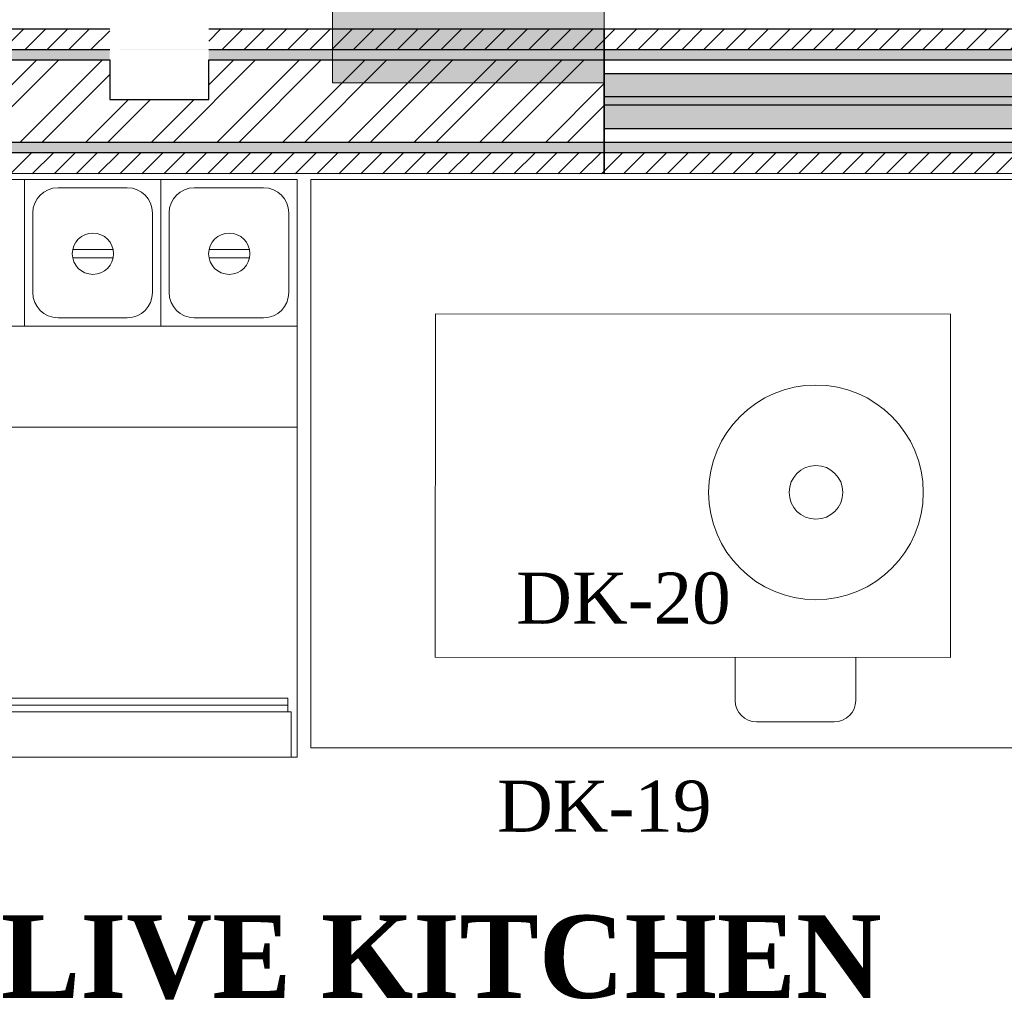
# Model space of a CAD drawing. Extents: x 3940905 to 4145695, y 925352 to 1109797.
# Tile 716 of 1056: x 4035328 to 4036520, y 1096168 to 1097356. Entities that reach past the tile are written whole.
import ezdxf

# ---------------------------------------------------------------- set-up
doc = ezdxf.new("R2010")
doc.units = 0
doc.header["$LTSCALE"] = 750
doc.header["$MEASUREMENT"] = 0
doc.linetypes.add('DASHED', pattern=[0.75, 0.5, -0.25])
doc.layers.get('0').update_dxf_attribs({"linetype": 'CONTINUOUS', "lineweight": 0})
for name, color, linetype, lineweight in [('CIVIL WALLS', 7, 'CONTINUOUS', 30), ('CKD Equipments', 252, 'CONTINUOUS', 0), ('COLUMN', 1, 'CONTINUOUS', 9), ('FAINTEQUIP', 252, 'CONTINUOUS', 0)]:
    doc.layers.add(name, color=color, linetype=linetype, lineweight=lineweight)
for name, color, linetype in [('GLASS', 5, 'CONTINUOUS'), ('PDF_A - TEXT', 7, 'CONTINUOUS'), ('S-Hatch_8', 7, 'CONTINUOUS')]:
    doc.layers.add(name, color=color, linetype=linetype)
doc.styles.add('CKD_Dimension Text', font='BOOKOS.TTF')
pattern_1 = [(45, (55598.317, 54286.193), (-13.25825215, 13.25825215), [])]
pattern_2 = [(50, (55598.317, 54286.193), (21.51780548, -1.88256405), [2.25, -24.75]), (355, (55598.317, 54286.193), (-4.16254001, 22.56576401), [1.8, -19.8]), (100.45144446, (55600.11, 54286.036), (17.3552654, 20.68319973), [1.91220576, -21.03426336]), (46.1842, (55598.317, 54292.193), (32.01723992, -4.96557842), [3.375, -37.125]), (96.6356355, (55600.985, 54291.78), (28.03985837, 29.22355802), [2.86831026, -31.5514128]), (351.184164, (55598.317, 54292.193), (28.03985835, 29.223558), [2.7, -29.70000003]), (21, (55601.317, 54290.693), (17.90721156, -12.07856672), [2.25, -24.75]), (326, (55601.317, 54290.693), (7.29945996, 21.75450135), [1.8, -19.8]), (71.45144474, (55602.81, 54289.687), (25.2066713, 9.67593458), [1.9122057, -21.03426336]), (37.5, (55598.317, 54286.193), (0.36479566, 9.986815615), [0, -19.56, 0, -20.1, 0, -19.875]), (7.5, (55598.317, 54286.193), (7.892086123, 11.832351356), [0, -11.46, 0, -19.11, 0, -7.575]), (327.5, (55591.627, 54286.193), (16.014673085, -0.676646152), [0, -7.5, 0, -23.4, 0, -31.05]), (317.5, (55588.627, 54286.193), (17.49558508, 3.00314947), [0, -9.75, 0, -15.54, 0, -22.05])]

# ---------------------------------------------------------------- blocks, each defined once
blk = doc.blocks.new('COLUMN')
at = {"layer": 'COLUMN'}
h = blk.add_hatch(color=1, dxfattribs=at)
h.dxf.hatch_style = 1
h.paths.add_polyline_path([(2683499, 965771.1), (2684448, 965771.1), (2684448, 965331.1), (2683499, 965331.1)])
h.paths.add_polyline_path([(2684238, 970191.1), (2683499, 970191.1), (2683499, 969191.1), (2684238, 969191.1)])
h.paths.add_polyline_path([(2687443, 969266.1), (2687038, 969266.1), (2687038, 970031.1), (2687443, 970031.1)])
h.paths.add_polyline_path([(2687108, 972041.4), (2687644, 972041.4), (2687644, 971756.1), (2687108, 971756.1)])
h.paths.add_polyline_path([(2683499, 973491.1), (2684408, 973491.1), (2684408, 973041.1), (2683499, 973041.1)])
h.paths.add_polyline_path([(2683649, 975761.1), (2683978, 975761.1), (2683978, 975211.1), (2683649, 975211.1)])
h.paths.add_polyline_path([(2686978, 975811.1), (2687728, 975811.1), (2687728, 975476.1), (2686978, 975476.1)])
h.paths.add_polyline_path([(2689869, 975851.1), (2689028, 975851.1), (2689028, 975556.1), (2689869, 975556.1)])
h.paths.add_polyline_path([(2686978, 973346.1), (2687644, 973346.1), (2687644, 973116.1), (2686978, 973116.1)])
h.paths.add_polyline_path([(2683824, 977646.1), (2684029, 977646.1), (2684029, 977211.1), (2683824, 977211.1)])
h.paths.add_polyline_path([(2683824, 979911.1), (2684104, 979911.1), (2684104, 980241.1), (2683824, 980241.1)])
h.paths.add_polyline_path([(2687804, 979891.1), (2688004, 979891.1), (2688004, 980241.1), (2687804, 980241.1)])
h.paths.add_polyline_path([(2691584, 979836.1), (2692014, 979836.1), (2692014, 980241.1), (2691584, 980241.1)])
h.paths.add_polyline_path([(2691696, 977346.1), (2692014, 977346.1), (2692014, 976786.1), (2691696, 976786.1)])
h.paths.add_polyline_path([(2687443, 965841.1), (2686813, 965841.1), (2686813, 965401.1), (2687443, 965401.1)])
h.paths.add_polyline_path([(2687468, 963421.1), (2686703, 963421.1), (2686703, 962976.1), (2687468, 962976.1)])
h.paths.add_polyline_path([(2684168, 963191.1), (2683399, 963191.1), (2683399, 962446.1), (2684168, 962446.1)])
h.paths.add_polyline_path([(2684448, 958916.1), (2683399, 958916.1), (2683399, 959356.1), (2684448, 959356.1)])
h.paths.add_polyline_path([(2684448, 957356.1), (2683414, 957356.1), (2683414, 956916.1), (2684448, 956916.1)])
h.paths.add_polyline_path([(2687458, 957436.1), (2686708, 957436.1), (2686708, 956996.1), (2687458, 956996.1)])
h.paths.add_polyline_path([(2687453, 959516.1), (2686693, 959516.1), (2686693, 959086.1), (2687453, 959086.1)])
h.paths.add_polyline_path([(2683414, 953326.1), (2684313, 953326.1), (2684313, 953776.1), (2683414, 953776.1)])
h.paths.add_polyline_path([(2683294, 952396.1), (2683768, 952396.1), (2683768, 951976.1), (2683294, 951976.1)])
h.paths.add_polyline_path([(2682464, 977841.1), (2681834, 977841.1), (2681834, 977051.1), (2682464, 977051.1)])
at = {"color": 2}
blk.add_lwpolyline([(2683649, 975761.1), (2683978, 975761.1), (2683978, 975211.1), (2683649, 975211.1)], close=True, dxfattribs=at)
at = {"layer": 'COLUMN', "color": 1}
blk.add_lwpolyline([(2683649, 975761.1), (2683978, 975761.1), (2683978, 975211.1), (2683649, 975211.1)], close=True, dxfattribs=at)
blk = doc.blocks.new('G$C33A5A37A')
at = {"layer": 'FAINTEQUIP'}
for p, q in [((77.9, 0.2, 325.3), (78.2, 624.2, 325.3)), ((78.2, 624.2, 325.3), (494.2, 624, 325.3)), ((494.2, 624, 325.3), (493.9, 0, 325.3)), ((26.1, 261, 325.3), (78.1, 261, 325.3)), ((0, 140.9, 325.3), (0, 235, 325.3)), ((78, 114.8, 325.3), (26, 114.9, 325.3)), ((493.9, 0, 325.3), (77.9, 0.2, 325.3))]:
    blk.add_line(p, q, dxfattribs=at)
for radius in [130, 32.5]:
    blk.add_circle((278, 163.1, 325.3), radius, dxfattribs=at)
for centre, start, end in [((26, 235, 325.3), 89.9721, 179.9721), ((26, 140.9, 325.3), 179.9721, 269.9721)]:
    blk.add_arc(centre, 26, start, end, dxfattribs=at)

msp = doc.modelspace()

# ---------------------------------------------------------------- hatches: boundary and pattern name
at = {"layer": 'CIVIL WALLS', "true_color": 0x136734}
h = msp.add_hatch(dxfattribs=at)
h.set_pattern_fill('AR-CONC', color=116, scale=3)
h.set_pattern_definition(pattern_2)
h.paths.add_polyline_path([(4036035.8, 1097319.3), (4036035.8, 1097207), (4032897.2, 1097207), (4032897.2, 1096501), (4032797.2, 1096501), (4032797.2, 1097307), (4035436.8, 1097307), (4035436.8, 1097319.5)])
h.paths.add_polyline_path([(4036035.8, 1097307), (4036035.8, 1097194.5), (4032909.7, 1097194.5), (4032909.7, 1096488.5), (4032784.7, 1096488.5), (4032784.7, 1097319.5), (4035556.8, 1097319.5), (4035556.8, 1097307)])
h.paths.add_polyline_path([(4032897.2, 1095527), (4032797.2, 1095527), (4032797.2, 1094670.8), (4032897.2, 1094670.8)], flags=16)
h.paths.add_polyline_path([(4032909.7, 1095539.5), (4032784.7, 1095539.5), (4032784.7, 1094658.3), (4032909.7, 1094658.3)])
h = msp.add_hatch(dxfattribs=at)
h.set_pattern_fill('AR-CONC', color=116, scale=3)
h.set_pattern_definition(pattern_2)
h.paths.add_polyline_path([(4036035.8, 1097319.2), (4038341.8, 1097319.5), (4038341.8, 1097194.5), (4036035.8, 1097194.2)])
h.paths.add_polyline_path([(4036035.8, 1097306.7), (4038341.8, 1097307), (4038341.8, 1097207), (4036035.8, 1097206.7)], flags=17)
at = {"layer": 'S-Hatch_8'}
h = msp.add_hatch(dxfattribs=at)
h.set_pattern_fill('ANSI31', color=6, scale=150)
h.set_pattern_definition(pattern_1)
h.paths.add_polyline_path([(4032909.7, 1095539.5), (4032784.7, 1095539.5), (4032784.7, 1094658.3), (4032909.7, 1094658.3)], flags=16)
h.paths.add_polyline_path([(4032934.7, 1095564.5), (4032759.7, 1095564.5), (4032759.7, 1094633.3), (4032934.7, 1094633.3)])
h.paths.add_polyline_path([(4036035.8, 1097319.5), (4036035.8, 1097194.5), (4032909.7, 1097194.5), (4032909.7, 1096488.5), (4032784.7, 1096488.5), (4032784.7, 1097319.5)], flags=16)
h.paths.add_polyline_path([(4039335.7, 1096589), (4040987, 1096589), (4040987, 1096464), (4039335.7, 1096464)], flags=17)
h.paths.add_polyline_path([(4039335.7, 1096614), (4041012, 1096614), (4041012, 1096439), (4039335.7, 1096439)])
h.paths.add_polyline_path([(4040862, 1095258.7), (4040862, 1095689), (4040987, 1095689), (4040987, 1095258.7), (4042012, 1095258.7), (4042012, 1095133.6), (4039635.8, 1095133.6), (4039635.8, 1095258.7)], flags=16)
h.paths.add_polyline_path([(4040837, 1095283.6), (4040837, 1095689), (4041012, 1095689), (4041012, 1095283.6), (4042037, 1095283.6), (4042037, 1095108.6), (4039635.8, 1095108.6), (4039635.8, 1095283.6)])
h.paths.add_polyline_path([(4044826.6, 1095744.1), (4044825.1, 1098019.7), (4044714.1, 1098019.4), (4044714.1, 1096994.4), (4043387, 1096994.4), (4043387, 1098078.4), (4043262, 1098078.4), (4043262, 1094831.4), (4043387, 1094831.4), (4043387, 1096869.4), (4044714.1, 1096869.4), (4044714.1, 1095868.9), (4044186.9, 1095868.9), (4044186.9, 1095743.9)], flags=17)
h.paths.add_polyline_path([(4044825, 1098044.4), (4044689.1, 1098044.4), (4044689.1, 1097019.4), (4043412, 1097019.4), (4043412, 1098103.4), (4043237, 1098103.4), (4043237, 1094806.4), (4043412, 1094806.4), (4043412, 1096844.4), (4044689.1, 1096844.4), (4044689.1, 1095893.9), (4044161.9, 1095893.9), (4044161.9, 1095718.9), (4044826.6, 1095719.4)])
h.paths.add_polyline_path([(4043387, 1099092.3), (4043753.6, 1099092.3), (4043753.6, 1099217.3), (4043263.4, 1099217.3), (4043263.4, 1098878.4), (4043387, 1098878.4)], flags=16)
h.paths.add_polyline_path([(4043412, 1099067.3), (4043753.6, 1099067.3), (4043753.6, 1099242.3), (4043236.9, 1099242.3), (4043237, 1098853.4), (4043412, 1098853.4)])
h.paths.add_polyline_path([(4041381.5, 1099092.3), (4041381.5, 1102053.4), (4041506.5, 1102053.4), (4041506.5, 1099217.3), (4042311.1, 1099217.3), (4042311.1, 1099092.3)], flags=16)
h.paths.add_polyline_path([(4041356.5, 1099067.3), (4041356.5, 1102078.4), (4041531.5, 1102078.4), (4041531.5, 1099242.3), (4042336.1, 1099242.3), (4042336.1, 1099067.3)])
h.paths.add_polyline_path([(4035556.8, 1097344.5), (4035556.8, 1097319.5), (4035436.8, 1097319.5), (4035436.8, 1097344.5), (4032759.7, 1097344.5), (4032759.7, 1096463.5), (4032934.7, 1096463.5), (4032934.7, 1097169.5), (4036035.8, 1097168.9), (4036035.8, 1097344.5)])
h = msp.add_hatch(dxfattribs=at)
h.set_pattern_fill('ANSI31', color=6, scale=150)
h.set_pattern_definition(pattern_1)
h.paths.add_polyline_path([(4036035.8, 1097344.5), (4038341.8, 1097344.5), (4038341.8, 1097169.5), (4036035.8, 1097169.5)])
h.paths.add_polyline_path([(4036035.8, 1097319.5), (4038341.8, 1097319.5), (4038341.8, 1097194.5), (4036035.8, 1097194.5)], flags=17)
at = {"layer": 'S-Hatch_8', "true_color": 0x636466}
h = msp.add_hatch(dxfattribs=at)
h.set_pattern_fill('ANSI32', color=251, scale=150)
h.set_pattern_definition([(45, (55598.317, 54286.193), (-39.77475644, 39.77475644), []), (45, (55624.834, 54286.193), (-39.77475644, 39.77475644), [])])
h.paths.add_polyline_path([(4036035.8, 1097306.9), (4036035.8, 1097207), (4032897.2, 1097207), (4032897.2, 1096501), (4032797.2, 1096501), (4032797.2, 1097307), (4035436.8, 1097307), (4035436.8, 1097259), (4035556.8, 1097259), (4035556.8, 1097306.9)])
at = {"layer": 'S-Hatch_8', "true_color": 0xffffff}
h = msp.add_hatch(color=7, dxfattribs=at)
h.dxf.hatch_style = 1
h.paths.add_polyline_path([(4036035.8, 1097290.6), (4036536.7, 1097290.6), (4036536.7, 1097223.4), (4036035.8, 1097223.4)])

# ---------------------------------------------------------------- linework, layer by layer
at = {"layer": 'CIVIL WALLS', "color": 6, "elevation": -7.6}
msp.add_lwpolyline([(4035556.8, 1097344.5), (4035706.8, 1097344.5), (4036035.8, 1097344.5), (4036035.8, 1097168.9), (4032934.7, 1097169.5), (4032934.7, 1096463.5), (4032759.7, 1096463.5), (4032759.7, 1097344.5), (4035436.8, 1097344.5)], dxfattribs=at)
msp.add_lwpolyline([(4036035.8, 1097344.5), (4038341.8, 1097344.5), (4038341.8, 1097169.5), (4036035.8, 1097168.9)], close=True, dxfattribs=at)
at = {"layer": 'CIVIL WALLS', "color": 116, "true_color": 0x136734, "elevation": -7.6}
msp.add_lwpolyline([(4035556.8, 1097319.5), (4035706.8, 1097319.5), (4036035.8, 1097319.5), (4036035.8, 1097194.5), (4032909.7, 1097194.5), (4032909.7, 1096488.5), (4032784.7, 1096488.5), (4032784.7, 1097319.5), (4035436.8, 1097319.5)], dxfattribs=at)
msp.add_lwpolyline([(4036035.8, 1097319.5), (4038341.8, 1097319.5), (4038341.8, 1097194.5), (4036035.8, 1097194.5)], close=True, dxfattribs=at)
at = {"layer": 'CIVIL WALLS', "elevation": -7.6}
for points in [[(4036035.8, 1097306.9), (4036035.8, 1097207), (4032897.2, 1097207), (4032897.2, 1096501), (4032797.2, 1096501), (4032797.2, 1097307), (4035436.8, 1097307), (4035436.8, 1097259), (4035556.8, 1097259), (4035556.8, 1097306.9)], [(4036035.8, 1097307), (4038341.8, 1097307), (4038341.8, 1097207), (4036035.8, 1097207)]]:
    msp.add_lwpolyline(points, close=True, dxfattribs=at)
at = {"layer": 'CKD Equipments'}
for p, q in [((4033863.8, 1097162.2, -7.6), (4035663.8, 1097162.2, -7.6)), ((4035663.8, 1097162.2, -7.6), (4035663.8, 1096462.2, -7.6)), ((4035663.8, 1096862.2, 278.5), (4033863.8, 1096862.2, -7.6)), ((4035663.8, 1096462.2, -7.6), (4033863.8, 1096462.2, -7.6))]:
    msp.add_line(p, q, dxfattribs=at)
at = {"layer": 'CKD Equipments', "color": 4}
for p, q in [((4035245.7, 1097162.2, -7.6), (4035410.8, 1097162.2, -7.6)), ((4035333.6, 1096984.4, -7.6), (4035333.6, 1097162.2, -7.6)), ((4035333.6, 1096984.4, -7.6), (4035333.6, 1097162.2, -7.6)), ((4035333.6, 1097162.2, -7.6), (4035333.6, 1096984.4, -7.6)), ((4035498.7, 1096984.4, -7.6), (4035498.7, 1097162.2, -7.6)), ((4035498.7, 1096984.4, -7.6), (4035498.7, 1097162.2, -7.6)), ((4035498.7, 1097162.2, -7.6), (4035498.7, 1096984.4, -7.6)), ((4035663.8, 1096984.4, -7.6), (4035663.8, 1097162.2, -7.6)), ((4035663.8, 1097162.2, -7.6), (4035663.8, 1096984.4, -7.6)), ((4035374.2, 1097152.1, -7.6), (4035458.1, 1097152.1, -7.6)), ((4035539.3, 1097152.1, -7.6), (4035623.2, 1097152.1, -7.6)), ((4035343.8, 1097025.1, -7.6), (4035343.8, 1097121.6, -7.6)), ((4035488.5, 1097121.6, -7.6), (4035488.5, 1097025.1, -7.6)), ((4035508.9, 1097025.1, -7.6), (4035508.9, 1097121.6, -7.6)), ((4035653.6, 1097121.6, -7.6), (4035653.6, 1097025.1, -7.6)), ((4035441, 1097077.1, -7.6), (4035392, 1097077.1, -7.6)), ((4035606.1, 1097077.1, -7.6), (4035557.1, 1097077.1, -7.6)), ((4035392, 1097067.1, -7.6), (4035441, 1097067.1, -7.6)), ((4035557.1, 1097067.1, -7.6), (4035606.1, 1097067.1, -7.6)), ((4035458.1, 1096994.6, -7.6), (4035374.2, 1096994.6, -7.6)), ((4035623.2, 1096994.6, -7.6), (4035539.3, 1096994.6, -7.6)), ((4035333.6, 1096984.4, -7.6), (4035168.5, 1096984.4, -7.6)), ((4035498.7, 1096984.4, -7.6), (4035333.6, 1096984.4, -7.6)), ((4035663.8, 1096984.4, -7.6), (4035498.7, 1096984.4, -7.6))]:
    msp.add_line(p, q, dxfattribs=at)
at = {"layer": 'CKD Equipments', "linetype": 'DASHED', "ltscale": 25}
for p, q in [((4036559.9, 1097162.2, -7.6), (4035680.6, 1097162.2, -7.6)), ((4035680.6, 1097162.2, -7.6), (4035680.6, 1096473.7, -7.6)), ((4035191.9, 1096533.7, -7.6), (4035652.4, 1096533.7, -7.6)), ((4035652.4, 1096533.7, -7.6), (4035652.4, 1096517.2, -7.6)), ((4035187.9, 1096517.2, -7.6), (4035656.5, 1096517.2, -7.6)), ((4035191.9, 1096525.5, -7.6), (4035652.4, 1096525.5, -7.6)), ((4035656.5, 1096517.2, -7.6), (4035656.5, 1096462.2, -7.6)), ((4035680.6, 1096473.7, -7.6), (4036559.9, 1096473.7, -7.6)), ((4035656.5, 1096462.2, -7.6), (4035187.9, 1096462.2, -7.6))]:
    msp.add_line(p, q, dxfattribs=at)
at = {"layer": 'CKD Equipments', "color": 4}
for centre in [(4035416.5, 1097072.1, -7.6), (4035581.6, 1097072.1, -7.6)]:
    msp.add_circle(centre, 25, dxfattribs=at)
for centre, start, end in [((4035374.2, 1097121.6, -7.6), 90, 180), ((4035458.1, 1097121.6, -7.6), 0, 90), ((4035539.3, 1097121.6, -7.6), 90, 180), ((4035623.2, 1097121.6, -7.6), 0, 90), ((4035374.2, 1097025.1, -7.6), 180, 270), ((4035458.1, 1097025.1, -7.6), 270, 0), ((4035539.3, 1097025.1, -7.6), 180, 270), ((4035623.2, 1097025.1, -7.6), 270, 0)]:
    msp.add_arc(centre, 30.5, start, end, dxfattribs=at)
at = {"layer": 'GLASS', "lineweight": 30}
for p, q in [((4036536.7, 1097262, -7.6), (4036035.8, 1097262, -7.6)), ((4036536.7, 1097252, -7.6), (4036035.8, 1097252, -7.6))]:
    msp.add_line(p, q, dxfattribs=at)
at = {"layer": 'GLASS', "lineweight": 30, "elevation": -7.6}
msp.add_lwpolyline([(4036035.8, 1097290.6), (4036536.7, 1097290.6), (4036536.7, 1097223.4), (4036035.8, 1097223.4)], close=True, dxfattribs=at)

# ---------------------------------------------------------------- block references
at = {"lineweight": 0, "rotation": 90}
msp.add_blockref('G$C33A5A37A', (4036455.3, 1096505.1, -7.6), dxfattribs=at)
at = {"layer": 'COLUMN'}
msp.add_blockref('COLUMN', (1352057.8, 122067.9, -7.6), dxfattribs=at)

# ---------------------------------------------------------------- texts
at = {"color": 30, "insert": (4035811.7, 1096270.8, -7.6), "char_height": 100, "width": 1543.471, "attachment_point": 2, "line_spacing_factor": 1.022253, "style": 'CKD_Dimension Text'}
msp.add_mtext('{\\fBookman Old Style|b1|i0|c0|p18;LIVE KITCHEN  }', dxfattribs=at)
at = {"layer": 'PDF_A - TEXT', "char_height": 61.963, "width": 737.525, "attachment_point": 1, "style": 'CKD_Dimension Text'}
for s, insert in [('\\pxqc;DK-20', (4035690.3, 1096686, -7.6)), ('\\pxqc;DK-19', (4035667.1, 1096434, -7.6))]:
    msp.add_mtext(s, dxfattribs=dict(at, insert=insert))

doc.saveas('drawing.dxf')
